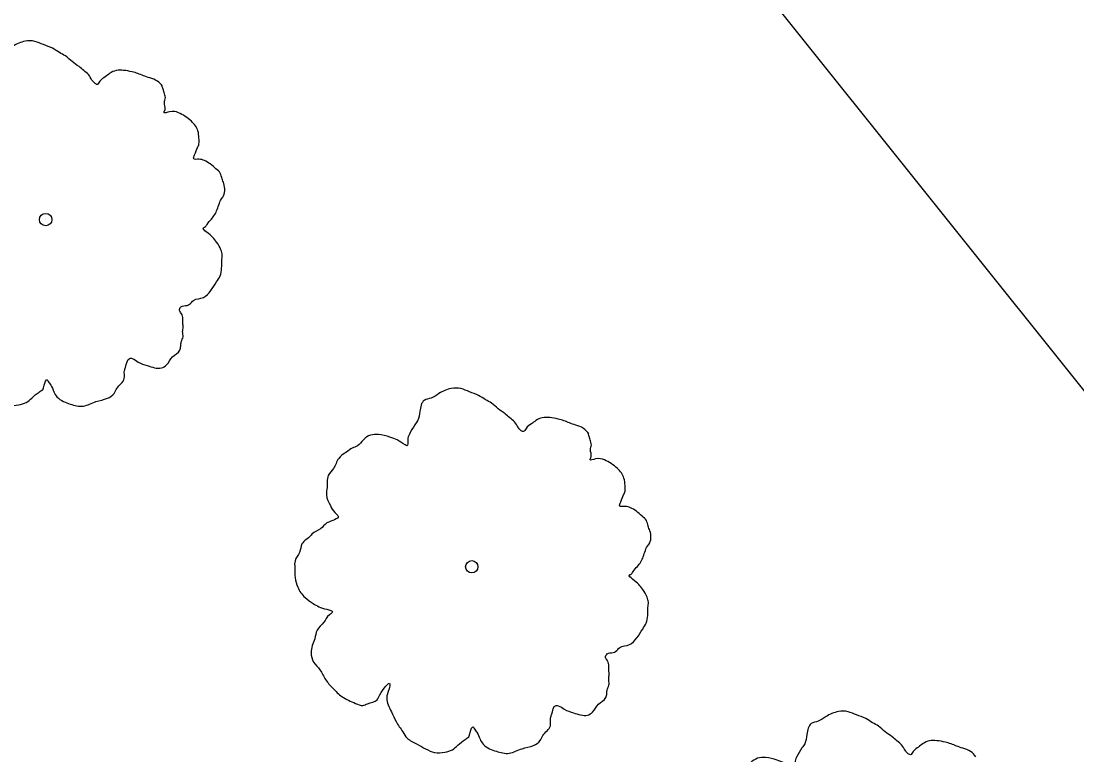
# Model space of a CAD drawing. Extents: x 2076109 to 2080761, y 592812 to 596750.
# Drawn here: x 2077779.91 to 2077822.61, y 596133.04 to 596162.71 of the extents above; entities that cross this region are included whole.
import ezdxf

# ---------------------------------------------------------------- set-up
doc = ezdxf.new("R2010")
doc.units = 0
doc.layers.add('RD_EX_UT', color=7, linetype='Continuous')
doc.layers.add('RD_EX_VEG', color=7, linetype='Continuous')

msp = doc.modelspace()

# ---------------------------------------------------------------- linework, layer by layer
at = {"layer": 'RD_EX_UT'}
msp.add_line((2077792.657, 596185.626), (2077894.53, 596058.052), dxfattribs=at)
msp.add_line((2077792.657, 596185.626), (2077894.53, 596058.052), dxfattribs=at)
at = {"layer": 'RD_EX_VEG'}
for centre, radius in [((2077780.902, 596154.686), 0.25), ((2077780.902, 596154.686), 0.25), ((2077780.881, 596154.68), 0.0001), ((2077780.881, 596154.68), 0.0001), ((2077798.135, 596140.643), 0.25), ((2077798.135, 596140.643), 0.25), ((2077798.114, 596140.637), 0.0001), ((2077798.114, 596140.637), 0.0001)]:
    msp.add_circle(centre, radius, dxfattribs=at)
for points in [[(2077785.633, 596160.072), (2077785.42, 596160.285), (2077785.108, 596160.419), (2077784.853, 596160.504), (2077784.632, 596160.592), (2077784.396, 596160.661), (2077784.054, 596160.721), (2077783.753, 596160.714), (2077783.497, 596160.604), (2077783.313, 596160.464), (2077783.098, 596160.287), (2077782.984, 596160.153), (2077782.873, 596160.215), (2077782.775, 596160.331), (2077782.632, 596160.549), (2077782.442, 596160.711), (2077782.251, 596160.872), (2077781.968, 596161.079), (2077781.701, 596161.305), (2077781.459, 596161.444), (2077781.178, 596161.616), (2077780.811, 596161.763), (2077780.464, 596161.894), (2077780.073, 596161.897), (2077779.576, 596161.696), (2077779.254, 596161.509), (2077778.979, 596161.415), (2077778.802, 596160.975), (2077778.71, 596160.595), (2077778.6, 596160.426), (2077778.383, 596160.054), (2077778.314, 596159.817), (2077778.28, 596159.584), (2077778.207, 596159.613), (2077777.888, 596159.817), (2077777.595, 596159.935), (2077777.125, 596160.038), (2077776.808, 596160.011), (2077776.522, 596159.828), (2077776.277, 596159.577), (2077776.072, 596159.489), (2077775.837, 596159.327), (2077775.769, 596159.286), (2077775.521, 596159.071), (2077775.307, 596158.663), (2077775.1, 596158.38), (2077775.05, 596158.127), (2077775.052, 596157.897), (2077775.024, 596157.593), (2077775.184, 596157.163), (2077775.367, 596156.877), (2077775.503, 596156.729), (2077775.047, 596156.46), (2077774.783, 596156.226), (2077774.429, 596156.001), (2077774.381, 596155.944), (2077774.036, 596155.614), (2077773.94, 596155.269), (2077773.756, 596154.934), (2077773.744, 596154.65), (2077773.76, 596154.243), (2077773.863, 596153.862), (2077774.163, 596153.443), (2077774.485, 596153.204), (2077775.036, 596152.966), (2077775.276, 596152.862), (2077775.144, 596152.745), (2077774.92, 596152.442), (2077774.646, 596152.118), (2077774.551, 596151.773), (2077774.449, 596151.499), (2077774.402, 596151.211), (2077774.505, 596150.83), (2077774.762, 596150.514), (2077774.989, 596150.125), (2077775.284, 596149.778), (2077775.65, 596149.436), (2077776.204, 596149.163), (2077776.495, 596149.081), (2077776.684, 596149.149), (2077777.079, 596149.306), (2077777.186, 596149.51), (2077777.592, 596149.952), (2077777.556, 596149.754), (2077777.463, 596149.374), (2077777.651, 596148.822), (2077777.843, 596148.43), (2077778.109, 596148.009), (2077778.289, 596147.758), (2077778.7, 596147.509), (2077779.035, 596147.324), (2077779.402, 596147.177), (2077779.808, 596147.193), (2077780.119, 596147.29), (2077780.335, 596147.468), (2077780.634, 596147.705), (2077780.785, 596147.806)], [(2077785.633, 596160.072), (2077785.42, 596160.285), (2077785.108, 596160.419), (2077784.853, 596160.504), (2077784.632, 596160.592), (2077784.396, 596160.661), (2077784.054, 596160.721), (2077783.753, 596160.714), (2077783.497, 596160.604), (2077783.313, 596160.464), (2077783.098, 596160.287), (2077782.984, 596160.153), (2077782.873, 596160.215), (2077782.775, 596160.331), (2077782.632, 596160.549), (2077782.442, 596160.711), (2077782.251, 596160.872), (2077781.968, 596161.079), (2077781.701, 596161.305), (2077781.459, 596161.444), (2077781.178, 596161.616), (2077780.811, 596161.763), (2077780.464, 596161.894), (2077780.073, 596161.897), (2077779.576, 596161.696), (2077779.254, 596161.509), (2077778.979, 596161.415), (2077778.802, 596160.975), (2077778.71, 596160.595), (2077778.6, 596160.426), (2077778.383, 596160.054), (2077778.314, 596159.817), (2077778.28, 596159.584), (2077778.207, 596159.613), (2077777.888, 596159.817), (2077777.595, 596159.935), (2077777.125, 596160.038), (2077776.808, 596160.011), (2077776.522, 596159.828), (2077776.277, 596159.577), (2077776.072, 596159.489), (2077775.837, 596159.327), (2077775.769, 596159.286), (2077775.521, 596159.071), (2077775.307, 596158.663), (2077775.1, 596158.38), (2077775.05, 596158.127), (2077775.052, 596157.897), (2077775.024, 596157.593), (2077775.184, 596157.163), (2077775.367, 596156.877), (2077775.503, 596156.729), (2077775.047, 596156.46), (2077774.783, 596156.226), (2077774.429, 596156.001), (2077774.381, 596155.944), (2077774.036, 596155.614), (2077773.94, 596155.269), (2077773.756, 596154.934), (2077773.744, 596154.65), (2077773.76, 596154.243), (2077773.863, 596153.862), (2077774.163, 596153.443), (2077774.485, 596153.204), (2077775.036, 596152.966), (2077775.276, 596152.862), (2077775.144, 596152.745), (2077774.92, 596152.442), (2077774.646, 596152.118), (2077774.551, 596151.773), (2077774.449, 596151.499), (2077774.402, 596151.211), (2077774.505, 596150.83), (2077774.762, 596150.514), (2077774.989, 596150.125), (2077775.284, 596149.778), (2077775.65, 596149.436), (2077776.204, 596149.163), (2077776.495, 596149.081), (2077776.684, 596149.149), (2077777.079, 596149.306), (2077777.186, 596149.51), (2077777.592, 596149.952), (2077777.556, 596149.754), (2077777.463, 596149.374), (2077777.651, 596148.822), (2077777.843, 596148.43), (2077778.109, 596148.009), (2077778.289, 596147.758), (2077778.7, 596147.509), (2077779.035, 596147.324), (2077779.402, 596147.177), (2077779.808, 596147.193), (2077780.119, 596147.29), (2077780.335, 596147.468), (2077780.634, 596147.705), (2077780.785, 596147.806)], [(2077780.785, 596147.806), (2077780.841, 596147.988), (2077780.964, 596148.211), (2077781.005, 596148.144), (2077781.107, 596147.993), (2077781.236, 596147.72), (2077781.359, 596147.517), (2077781.623, 596147.327), (2077781.898, 596147.225), (2077782.419, 596147.145), (2077782.935, 596147.329), (2077783.403, 596147.457), (2077783.67, 596147.657), (2077783.777, 596147.861), (2077784.081, 596148.258), (2077784.09, 596148.578), (2077784.133, 596148.706), (2077784.315, 596149.076), (2077784.404, 596149.065), (2077784.646, 596148.926), (2077785.013, 596148.779), (2077785.304, 596148.697), (2077785.588, 596148.685), (2077785.791, 596148.808), (2077786.03, 596149.13), (2077786.326, 596149.403), (2077786.366, 596149.566), (2077786.387, 596149.744), (2077786.459, 596149.946), (2077786.441, 596150.157), (2077786.462, 596150.336), (2077786.45, 596150.477), (2077786.451, 596150.672), (2077786.398, 596150.88), (2077786.316, 596151.015), (2077786.375, 596151.162), (2077786.619, 596151.218), (2077786.721, 596151.262), (2077786.886, 596151.417), (2077787.283, 596151.539), (2077787.58, 596151.812), (2077787.816, 596152.169), (2077787.956, 596152.411), (2077788.019, 596152.717), (2077788.027, 596153.037), (2077788.045, 596153.252), (2077787.992, 596153.46), (2077787.825, 596153.765), (2077787.666, 596153.965), (2077787.399, 596154.191), (2077787.279, 596154.358), (2077787.331, 596154.38), (2077787.427, 596154.494), (2077787.605, 596154.704), (2077787.838, 596155.096), (2077788.047, 596155.574), (2077788.063, 596155.594), (2077788.148, 596155.849), (2077788.105, 596156.147), (2077788.036, 596156.336), (2077787.965, 596156.561), (2077787.79, 596156.741), (2077787.561, 596156.935), (2077787.319, 596157.074), (2077787.102, 596157.127), (2077786.888, 596157.145), (2077786.927, 596157.307), (2077787.045, 596157.601), (2077787.103, 596157.748), (2077787.102, 596157.978), (2077787.059, 596158.276), (2077786.797, 596158.662), (2077786.271, 596159.008), (2077785.913, 596159.049), (2077785.686, 596159.013), (2077785.728, 596159.14), (2077785.705, 596159.422), (2077785.742, 596159.62), (2077785.689, 596159.829), (2077785.639, 596160.002), (2077785.595, 596160.105)], [(2077780.785, 596147.806), (2077780.841, 596147.988), (2077780.964, 596148.211), (2077781.005, 596148.144), (2077781.107, 596147.993), (2077781.236, 596147.72), (2077781.359, 596147.517), (2077781.623, 596147.327), (2077781.898, 596147.225), (2077782.419, 596147.145), (2077782.935, 596147.329), (2077783.403, 596147.457), (2077783.67, 596147.657), (2077783.777, 596147.861), (2077784.081, 596148.258), (2077784.09, 596148.578), (2077784.133, 596148.706), (2077784.315, 596149.076), (2077784.404, 596149.065), (2077784.646, 596148.926), (2077785.013, 596148.779), (2077785.304, 596148.697), (2077785.588, 596148.685), (2077785.791, 596148.808), (2077786.03, 596149.13), (2077786.326, 596149.403), (2077786.366, 596149.566), (2077786.387, 596149.744), (2077786.459, 596149.946), (2077786.441, 596150.157), (2077786.462, 596150.336), (2077786.45, 596150.477), (2077786.451, 596150.672), (2077786.398, 596150.88), (2077786.316, 596151.015), (2077786.375, 596151.162), (2077786.619, 596151.218), (2077786.721, 596151.262), (2077786.886, 596151.417), (2077787.283, 596151.539), (2077787.58, 596151.812), (2077787.816, 596152.169), (2077787.956, 596152.411), (2077788.019, 596152.717), (2077788.027, 596153.037), (2077788.045, 596153.252), (2077787.992, 596153.46), (2077787.825, 596153.765), (2077787.666, 596153.965), (2077787.399, 596154.191), (2077787.279, 596154.358), (2077787.331, 596154.38), (2077787.427, 596154.494), (2077787.605, 596154.704), (2077787.838, 596155.096), (2077788.047, 596155.574), (2077788.063, 596155.594), (2077788.148, 596155.849), (2077788.105, 596156.147), (2077788.036, 596156.336), (2077787.965, 596156.561), (2077787.79, 596156.741), (2077787.561, 596156.935), (2077787.319, 596157.074), (2077787.102, 596157.127), (2077786.888, 596157.145), (2077786.927, 596157.307), (2077787.045, 596157.601), (2077787.103, 596157.748), (2077787.102, 596157.978), (2077787.059, 596158.276), (2077786.797, 596158.662), (2077786.271, 596159.008), (2077785.913, 596159.049), (2077785.686, 596159.013), (2077785.728, 596159.14), (2077785.705, 596159.422), (2077785.742, 596159.62), (2077785.689, 596159.829), (2077785.639, 596160.002), (2077785.595, 596160.105)], [(2077802.866, 596146.029), (2077802.653, 596146.241), (2077802.341, 596146.375), (2077802.086, 596146.46), (2077801.865, 596146.548), (2077801.629, 596146.617), (2077801.287, 596146.677), (2077800.986, 596146.67), (2077800.73, 596146.56), (2077800.546, 596146.421), (2077800.331, 596146.243), (2077800.217, 596146.109), (2077800.106, 596146.171), (2077800.008, 596146.287), (2077799.865, 596146.506), (2077799.675, 596146.667), (2077799.484, 596146.829), (2077799.201, 596147.036), (2077798.934, 596147.262), (2077798.692, 596147.401), (2077798.411, 596147.573), (2077798.044, 596147.719), (2077797.697, 596147.85), (2077797.306, 596147.853), (2077796.809, 596147.652), (2077796.487, 596147.466), (2077796.212, 596147.372), (2077796.035, 596146.932), (2077795.943, 596146.551), (2077795.833, 596146.383), (2077795.616, 596146.01), (2077795.547, 596145.774), (2077795.513, 596145.54), (2077795.44, 596145.57), (2077795.121, 596145.774), (2077794.828, 596145.891), (2077794.358, 596145.994), (2077794.041, 596145.968), (2077793.755, 596145.784), (2077793.51, 596145.533), (2077793.305, 596145.445), (2077793.07, 596145.284), (2077793.002, 596145.243), (2077792.754, 596145.027), (2077792.54, 596144.619), (2077792.333, 596144.336), (2077792.283, 596144.084), (2077792.285, 596143.853), (2077792.257, 596143.55), (2077792.417, 596143.12), (2077792.6, 596142.833), (2077792.736, 596142.685), (2077792.28, 596142.417), (2077792.016, 596142.182), (2077791.662, 596141.957), (2077791.614, 596141.9), (2077791.269, 596141.57), (2077791.173, 596141.225), (2077790.989, 596140.891), (2077790.977, 596140.606), (2077790.993, 596140.199), (2077791.096, 596139.818), (2077791.396, 596139.4), (2077791.718, 596139.16), (2077792.269, 596138.923), (2077792.509, 596138.819), (2077792.377, 596138.701), (2077792.153, 596138.399), (2077791.879, 596138.075), (2077791.784, 596137.73), (2077791.682, 596137.455), (2077791.635, 596137.168), (2077791.738, 596136.786), (2077791.995, 596136.471), (2077792.222, 596136.082), (2077792.517, 596135.734), (2077792.883, 596135.392), (2077793.437, 596135.119), (2077793.728, 596135.037), (2077793.917, 596135.106), (2077794.312, 596135.263), (2077794.419, 596135.467), (2077794.825, 596135.909), (2077794.789, 596135.71), (2077794.696, 596135.33), (2077794.884, 596134.779), (2077795.076, 596134.387), (2077795.342, 596133.966), (2077795.522, 596133.715), (2077795.933, 596133.465), (2077796.268, 596133.28), (2077796.635, 596133.134), (2077797.041, 596133.15), (2077797.352, 596133.246), (2077797.568, 596133.424), (2077797.867, 596133.662), (2077798.018, 596133.763)], [(2077802.866, 596146.029), (2077802.653, 596146.241), (2077802.341, 596146.375), (2077802.086, 596146.46), (2077801.865, 596146.548), (2077801.629, 596146.617), (2077801.287, 596146.677), (2077800.986, 596146.67), (2077800.73, 596146.56), (2077800.546, 596146.421), (2077800.331, 596146.243), (2077800.217, 596146.109), (2077800.106, 596146.171), (2077800.008, 596146.287), (2077799.865, 596146.506), (2077799.675, 596146.667), (2077799.484, 596146.829), (2077799.201, 596147.036), (2077798.934, 596147.262), (2077798.692, 596147.401), (2077798.411, 596147.573), (2077798.044, 596147.719), (2077797.697, 596147.85), (2077797.306, 596147.853), (2077796.809, 596147.652), (2077796.487, 596147.466), (2077796.212, 596147.372), (2077796.035, 596146.932), (2077795.943, 596146.551), (2077795.833, 596146.383), (2077795.616, 596146.01), (2077795.547, 596145.774), (2077795.513, 596145.54), (2077795.44, 596145.57), (2077795.121, 596145.774), (2077794.828, 596145.891), (2077794.358, 596145.994), (2077794.041, 596145.968), (2077793.755, 596145.784), (2077793.51, 596145.533), (2077793.305, 596145.445), (2077793.07, 596145.284), (2077793.002, 596145.243), (2077792.754, 596145.027), (2077792.54, 596144.619), (2077792.333, 596144.336), (2077792.283, 596144.084), (2077792.285, 596143.853), (2077792.257, 596143.55), (2077792.417, 596143.12), (2077792.6, 596142.833), (2077792.736, 596142.685), (2077792.28, 596142.417), (2077792.016, 596142.182), (2077791.662, 596141.957), (2077791.614, 596141.9), (2077791.269, 596141.57), (2077791.173, 596141.225), (2077790.989, 596140.891), (2077790.977, 596140.606), (2077790.993, 596140.199), (2077791.096, 596139.818), (2077791.396, 596139.4), (2077791.718, 596139.16), (2077792.269, 596138.923), (2077792.509, 596138.819), (2077792.377, 596138.701), (2077792.153, 596138.399), (2077791.879, 596138.075), (2077791.784, 596137.73), (2077791.682, 596137.455), (2077791.635, 596137.168), (2077791.738, 596136.786), (2077791.995, 596136.471), (2077792.222, 596136.082), (2077792.517, 596135.734), (2077792.883, 596135.392), (2077793.437, 596135.119), (2077793.728, 596135.037), (2077793.917, 596135.106), (2077794.312, 596135.263), (2077794.419, 596135.467), (2077794.825, 596135.909), (2077794.789, 596135.71), (2077794.696, 596135.33), (2077794.884, 596134.779), (2077795.076, 596134.387), (2077795.342, 596133.966), (2077795.522, 596133.715), (2077795.933, 596133.465), (2077796.268, 596133.28), (2077796.635, 596133.134), (2077797.041, 596133.15), (2077797.352, 596133.246), (2077797.568, 596133.424), (2077797.867, 596133.662), (2077798.018, 596133.763)], [(2077798.018, 596133.763), (2077798.074, 596133.945), (2077798.197, 596134.168), (2077798.238, 596134.1), (2077798.34, 596133.949), (2077798.469, 596133.676), (2077798.592, 596133.474), (2077798.856, 596133.283), (2077799.131, 596133.182), (2077799.652, 596133.101), (2077800.168, 596133.286), (2077800.636, 596133.413), (2077800.903, 596133.613), (2077801.01, 596133.817), (2077801.314, 596134.215), (2077801.323, 596134.535), (2077801.366, 596134.662), (2077801.548, 596135.032), (2077801.637, 596135.022), (2077801.879, 596134.882), (2077802.246, 596134.735), (2077802.537, 596134.653), (2077802.821, 596134.642), (2077803.024, 596134.765), (2077803.263, 596135.086), (2077803.559, 596135.359), (2077803.599, 596135.522), (2077803.62, 596135.701), (2077803.692, 596135.902), (2077803.674, 596136.113), (2077803.695, 596136.292), (2077803.683, 596136.433), (2077803.684, 596136.628), (2077803.631, 596136.837), (2077803.549, 596136.972), (2077803.608, 596137.118), (2077803.852, 596137.174), (2077803.954, 596137.218), (2077804.119, 596137.374), (2077804.516, 596137.495), (2077804.813, 596137.768), (2077805.049, 596138.125), (2077805.189, 596138.367), (2077805.252, 596138.674), (2077805.26, 596138.994), (2077805.278, 596139.208), (2077805.225, 596139.416), (2077805.058, 596139.722), (2077804.9, 596139.921), (2077804.632, 596140.147), (2077804.512, 596140.314), (2077804.564, 596140.336), (2077804.66, 596140.451), (2077804.838, 596140.661), (2077805.071, 596141.052), (2077805.28, 596141.531), (2077805.296, 596141.55), (2077805.381, 596141.805), (2077805.338, 596142.103), (2077805.269, 596142.292), (2077805.198, 596142.517), (2077805.023, 596142.697), (2077804.794, 596142.891), (2077804.552, 596143.031), (2077804.335, 596143.083), (2077804.121, 596143.101), (2077804.16, 596143.264), (2077804.278, 596143.557), (2077804.336, 596143.704), (2077804.335, 596143.934), (2077804.292, 596144.232), (2077804.03, 596144.618), (2077803.504, 596144.965), (2077803.146, 596145.006), (2077802.919, 596144.969), (2077802.962, 596145.097), (2077802.938, 596145.379), (2077802.975, 596145.577), (2077802.922, 596145.785), (2077802.872, 596145.958), (2077802.828, 596146.061)], [(2077798.018, 596133.763), (2077798.074, 596133.945), (2077798.197, 596134.168), (2077798.238, 596134.1), (2077798.34, 596133.949), (2077798.469, 596133.676), (2077798.592, 596133.474), (2077798.856, 596133.283), (2077799.131, 596133.182), (2077799.652, 596133.101), (2077800.168, 596133.286), (2077800.636, 596133.413), (2077800.903, 596133.613), (2077801.01, 596133.817), (2077801.314, 596134.215), (2077801.323, 596134.535), (2077801.366, 596134.662), (2077801.548, 596135.032), (2077801.637, 596135.022), (2077801.879, 596134.882), (2077802.246, 596134.735), (2077802.537, 596134.653), (2077802.821, 596134.642), (2077803.024, 596134.765), (2077803.263, 596135.086), (2077803.559, 596135.359), (2077803.599, 596135.522), (2077803.62, 596135.701), (2077803.692, 596135.902), (2077803.674, 596136.113), (2077803.695, 596136.292), (2077803.683, 596136.433), (2077803.684, 596136.628), (2077803.631, 596136.837), (2077803.549, 596136.972), (2077803.608, 596137.118), (2077803.852, 596137.174), (2077803.954, 596137.218), (2077804.119, 596137.374), (2077804.516, 596137.495), (2077804.813, 596137.768), (2077805.049, 596138.125), (2077805.189, 596138.367), (2077805.252, 596138.674), (2077805.26, 596138.994), (2077805.278, 596139.208), (2077805.225, 596139.416), (2077805.058, 596139.722), (2077804.9, 596139.921), (2077804.632, 596140.147), (2077804.512, 596140.314), (2077804.564, 596140.336), (2077804.66, 596140.451), (2077804.838, 596140.661), (2077805.071, 596141.052), (2077805.28, 596141.531), (2077805.296, 596141.55), (2077805.381, 596141.805), (2077805.338, 596142.103), (2077805.269, 596142.292), (2077805.198, 596142.517), (2077805.023, 596142.697), (2077804.794, 596142.891), (2077804.552, 596143.031), (2077804.335, 596143.083), (2077804.121, 596143.101), (2077804.16, 596143.264), (2077804.278, 596143.557), (2077804.336, 596143.704), (2077804.335, 596143.934), (2077804.292, 596144.232), (2077804.03, 596144.618), (2077803.504, 596144.965), (2077803.146, 596145.006), (2077802.919, 596144.969), (2077802.962, 596145.097), (2077802.938, 596145.379), (2077802.975, 596145.577), (2077802.922, 596145.785), (2077802.872, 596145.958), (2077802.828, 596146.061)], [(2077818.524, 596132.961), (2077818.312, 596133.174), (2077817.999, 596133.307), (2077817.744, 596133.393), (2077817.524, 596133.481), (2077817.287, 596133.55), (2077816.946, 596133.61), (2077816.645, 596133.602), (2077816.388, 596133.492), (2077816.204, 596133.353), (2077815.989, 596133.176), (2077815.876, 596133.042), (2077815.764, 596133.104), (2077815.666, 596133.22), (2077815.524, 596133.438), (2077815.333, 596133.6), (2077815.142, 596133.761), (2077814.859, 596133.968), (2077814.592, 596134.194), (2077814.35, 596134.333), (2077814.07, 596134.505), (2077813.703, 596134.652), (2077813.355, 596134.782), (2077812.965, 596134.785), (2077812.467, 596134.584), (2077812.146, 596134.398), (2077811.87, 596134.304), (2077811.694, 596133.864), (2077811.601, 596133.484), (2077811.491, 596133.315), (2077811.274, 596132.943), (2077811.205, 596132.706), (2077811.171, 596132.473), (2077811.098, 596132.502), (2077810.779, 596132.706), (2077810.486, 596132.824), (2077810.016, 596132.926), (2077809.699, 596132.9), (2077809.413, 596132.717), (2077809.168, 596132.466), (2077808.963, 596132.378), (2077808.728, 596132.216), (2077808.66, 596132.175), (2077808.412, 596131.96), (2077808.198, 596131.552), (2077807.991, 596131.268), (2077807.941, 596131.016), (2077807.943, 596130.786), (2077807.915, 596130.482), (2077808.075, 596130.052), (2077808.258, 596129.766), (2077808.395, 596129.618), (2077807.938, 596129.349), (2077807.674, 596129.114), (2077807.32, 596128.89), (2077807.272, 596128.833), (2077806.927, 596128.502), (2077806.832, 596128.158), (2077806.647, 596127.823), (2077806.635, 596127.538), (2077806.651, 596127.132), (2077806.754, 596126.75), (2077807.055, 596126.332), (2077807.376, 596126.093), (2077807.928, 596125.855), (2077808.167, 596125.751), (2077808.035, 596125.634), (2077807.812, 596125.331), (2077807.537, 596125.007), (2077807.442, 596124.662), (2077807.341, 596124.388), (2077807.294, 596124.1), (2077807.396, 596123.719), (2077807.653, 596123.403), (2077807.881, 596123.014), (2077808.176, 596122.666), (2077808.541, 596122.325), (2077809.095, 596122.052), (2077809.386, 596121.969), (2077809.575, 596122.038), (2077809.97, 596122.195), (2077810.077, 596122.399), (2077810.484, 596122.841), (2077810.447, 596122.643), (2077810.355, 596122.263), (2077810.542, 596121.711), (2077810.735, 596121.319), (2077811, 596120.898), (2077811.181, 596120.647), (2077811.591, 596120.398), (2077811.926, 596120.213), (2077812.293, 596120.066), (2077812.699, 596120.082), (2077813.01, 596120.179), (2077813.226, 596120.356), (2077813.525, 596120.594), (2077813.677, 596120.695)], [(2077818.524, 596132.961), (2077818.312, 596133.174), (2077817.999, 596133.307), (2077817.744, 596133.393), (2077817.524, 596133.481), (2077817.287, 596133.55), (2077816.946, 596133.61), (2077816.645, 596133.602), (2077816.388, 596133.492), (2077816.204, 596133.353), (2077815.989, 596133.176), (2077815.876, 596133.042), (2077815.764, 596133.104), (2077815.666, 596133.22), (2077815.524, 596133.438), (2077815.333, 596133.6), (2077815.142, 596133.761), (2077814.859, 596133.968), (2077814.592, 596134.194), (2077814.35, 596134.333), (2077814.07, 596134.505), (2077813.703, 596134.652), (2077813.355, 596134.782), (2077812.965, 596134.785), (2077812.467, 596134.584), (2077812.146, 596134.398), (2077811.87, 596134.304), (2077811.694, 596133.864), (2077811.601, 596133.484), (2077811.491, 596133.315), (2077811.274, 596132.943), (2077811.205, 596132.706), (2077811.171, 596132.473), (2077811.098, 596132.502), (2077810.779, 596132.706), (2077810.486, 596132.824), (2077810.016, 596132.926), (2077809.699, 596132.9), (2077809.413, 596132.717), (2077809.168, 596132.466), (2077808.963, 596132.378), (2077808.728, 596132.216), (2077808.66, 596132.175), (2077808.412, 596131.96), (2077808.198, 596131.552), (2077807.991, 596131.268), (2077807.941, 596131.016), (2077807.943, 596130.786), (2077807.915, 596130.482), (2077808.075, 596130.052), (2077808.258, 596129.766), (2077808.395, 596129.618), (2077807.938, 596129.349), (2077807.674, 596129.114), (2077807.32, 596128.89), (2077807.272, 596128.833), (2077806.927, 596128.502), (2077806.832, 596128.158), (2077806.647, 596127.823), (2077806.635, 596127.538), (2077806.651, 596127.132), (2077806.754, 596126.75), (2077807.055, 596126.332), (2077807.376, 596126.093), (2077807.928, 596125.855), (2077808.167, 596125.751), (2077808.035, 596125.634), (2077807.812, 596125.331), (2077807.537, 596125.007), (2077807.442, 596124.662), (2077807.341, 596124.388), (2077807.294, 596124.1), (2077807.396, 596123.719), (2077807.653, 596123.403), (2077807.881, 596123.014), (2077808.176, 596122.666), (2077808.541, 596122.325), (2077809.095, 596122.052), (2077809.386, 596121.969), (2077809.575, 596122.038), (2077809.97, 596122.195), (2077810.077, 596122.399), (2077810.484, 596122.841), (2077810.447, 596122.643), (2077810.355, 596122.263), (2077810.542, 596121.711), (2077810.735, 596121.319), (2077811, 596120.898), (2077811.181, 596120.647), (2077811.591, 596120.398), (2077811.926, 596120.213), (2077812.293, 596120.066), (2077812.699, 596120.082), (2077813.01, 596120.179), (2077813.226, 596120.356), (2077813.525, 596120.594), (2077813.677, 596120.695)]]:
    msp.add_spline(points, degree=3, dxfattribs=at)

doc.saveas('drawing.dxf')
